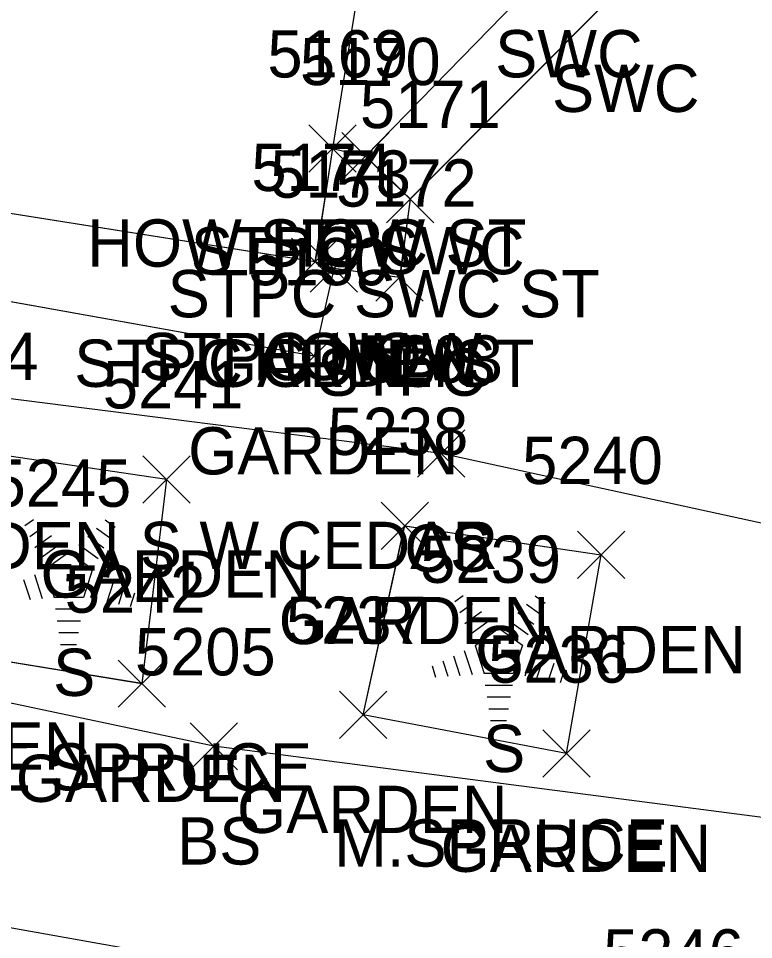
# Model space of a CAD drawing. Extents: x 1554668 to 1563881, y 831386 to 834374.
# Drawn here: x 1562205.41 to 1562236.5, y 833034.83 to 833073.79 of the extents above; entities that cross this region are included whole.
import ezdxf

# ---------------------------------------------------------------- set-up
doc = ezdxf.new("R2010")
doc.units = 0
for name, color, linetype in [('L_A', 7, 'Continuous'), ('L_C', 7, 'Continuous'), ('L_I', 7, 'Continuous'), ('L_TIC', 7, 'Continuous'), ('LAPB', 7, 'Continuous'), ('LBC', 7, 'Continuous'), ('LBF', 7, 'Continuous'), ('LELB', 7, 'Continuous'), ('LTC', 7, 'Continuous'), ('R_A', 7, 'Continuous'), ('R_I', 7, 'Continuous'), ('R_TIC', 7, 'Continuous'), ('RSW', 7, 'Continuous')]:
    doc.layers.add(name, color=color, linetype=linetype)

msp = doc.modelspace()

# ---------------------------------------------------------------- linework, layer by layer
at = {"layer": 'L_TIC'}
for points in [[(1562217.688, 833067.289), (1562219.688, 833069.289)], [(1562219.688, 833067.289), (1562217.688, 833069.289)], [(1562217.688, 833067.289), (1562219.688, 833069.289)], [(1562219.688, 833067.289), (1562217.688, 833069.289)], [(1562219.094, 833066.966), (1562221.094, 833068.966)], [(1562221.094, 833066.966), (1562219.094, 833068.966)], [(1562220.98, 833065.148), (1562222.98, 833067.148)], [(1562222.98, 833065.148), (1562220.98, 833067.148)], [(1562216.955, 833062.489), (1562218.955, 833064.489)], [(1562218.955, 833062.489), (1562216.955, 833064.489)], [(1562216.955, 833062.489), (1562218.955, 833064.489)], [(1562218.955, 833062.489), (1562216.955, 833064.489)], [(1562217.752, 833062.206), (1562219.752, 833064.206)], [(1562219.752, 833062.206), (1562217.752, 833064.206)], [(1562217.752, 833062.206), (1562219.752, 833064.206)], [(1562219.752, 833062.206), (1562217.752, 833064.206)], [(1562220.53, 833061.829), (1562222.53, 833063.829)], [(1562222.53, 833061.829), (1562220.53, 833063.829)], [(1562216.916, 833058.502), (1562218.916, 833060.502)], [(1562218.916, 833058.502), (1562216.916, 833060.502)], [(1562222.288, 833054.384), (1562224.288, 833056.384)], [(1562224.288, 833054.384), (1562222.288, 833056.384)], [(1562210.672, 833053.295), (1562212.672, 833055.295)], [(1562212.672, 833053.295), (1562210.672, 833055.295)], [(1562210.672, 833053.295), (1562212.672, 833055.295)], [(1562212.672, 833053.295), (1562210.672, 833055.295)], [(1562220.747, 833051.326), (1562222.747, 833053.326)], [(1562222.747, 833051.326), (1562220.747, 833053.326)], [(1562229.062, 833050.098), (1562231.062, 833052.098)], [(1562231.062, 833050.098), (1562229.062, 833052.098)], [(1562229.062, 833050.098), (1562231.062, 833052.098)], [(1562231.062, 833050.098), (1562229.062, 833052.098)], [(1562209.627, 833044.655), (1562211.627, 833046.655)], [(1562211.627, 833044.655), (1562209.627, 833046.655)], [(1562218.985, 833043.34), (1562220.985, 833045.34)], [(1562220.985, 833043.34), (1562218.985, 833045.34)], [(1562212.676, 833042.006), (1562214.676, 833044.006)], [(1562214.676, 833042.006), (1562212.676, 833044.006)], [(1562227.596, 833041.696), (1562229.596, 833043.696)], [(1562229.596, 833041.696), (1562227.596, 833043.696)], [(1562227.596, 833041.696), (1562229.596, 833043.696)], [(1562229.596, 833041.696), (1562227.596, 833043.696)]]:
    msp.add_lwpolyline(points, dxfattribs=at)
at = {"layer": 'LAPB'}
for points in [[(1562218.752, 833063.206), (1562217.916, 833059.502), (1562195.855, 833063.446)], [(1562218.753, 833063.207), (1562217.913, 833059.501), (1562195.861, 833063.449)], [(1562218.753, 833063.207), (1562217.913, 833059.501), (1562195.861, 833063.449)], [(1562218.753, 833063.207), (1562217.913, 833059.501), (1562195.861, 833063.449)], [(1562211.677, 833054.293), (1562210.625, 833045.656), (1562202.293, 833047.016), (1562203.576, 833055.494)], [(1562211.677, 833054.293), (1562210.625, 833045.656), (1562202.293, 833047.016), (1562203.576, 833055.494)], [(1562211.677, 833054.293), (1562210.625, 833045.656), (1562202.293, 833047.016), (1562203.576, 833055.494)], [(1562211.672, 833054.295), (1562210.627, 833045.655), (1562202.296, 833047.015), (1562203.574, 833055.494)], [(1562211.672, 833054.295), (1562203.574, 833055.494)], [(1562211.677, 833054.293), (1562203.576, 833055.494)], [(1562211.677, 833054.293), (1562203.576, 833055.494)], [(1562211.677, 833054.293), (1562203.576, 833055.494)], [(1562228.596, 833042.696), (1562219.985, 833044.34), (1562221.747, 833052.326), (1562230.062, 833051.098)], [(1562228.594, 833042.697), (1562219.989, 833044.338), (1562221.744, 833052.327), (1562230.058, 833051.1)], [(1562228.594, 833042.697), (1562219.989, 833044.338), (1562221.744, 833052.327), (1562230.058, 833051.1)], [(1562228.594, 833042.697), (1562219.989, 833044.338), (1562221.744, 833052.327), (1562230.058, 833051.1)], [(1562228.594, 833042.697), (1562230.058, 833051.1)], [(1562228.594, 833042.697), (1562230.058, 833051.1)], [(1562228.594, 833042.697), (1562230.058, 833051.1)], [(1562228.596, 833042.696), (1562230.062, 833051.098)]]:
    msp.add_lwpolyline(points, dxfattribs=at)
at = {"layer": 'LBC'}
for points in [[(1562223.414, 833097.542), (1562218.688, 833068.289), (1562217.955, 833063.489), (1562196.419, 833066.902), (1562193.245, 833067.393), (1562171.811, 833070.931), (1562174.901, 833089.922), (1562175.843, 833095.918), (1562177.274, 833104.926)], [(1562223.416, 833097.543), (1562218.691, 833068.291), (1562217.952, 833063.488), (1562196.419, 833066.899), (1562193.25, 833067.396), (1562171.813, 833070.927), (1562174.904, 833089.925), (1562175.845, 833095.917), (1562177.277, 833104.926)], [(1562223.416, 833097.543), (1562218.691, 833068.291), (1562217.952, 833063.488), (1562196.419, 833066.899), (1562193.25, 833067.396), (1562171.813, 833070.927), (1562174.904, 833089.925), (1562175.845, 833095.917), (1562177.277, 833104.926)], [(1562223.416, 833097.543), (1562218.691, 833068.291), (1562217.952, 833063.488), (1562196.419, 833066.899), (1562193.25, 833067.396), (1562171.813, 833070.927), (1562174.904, 833089.925), (1562175.845, 833095.917), (1562177.277, 833104.926)]]:
    msp.add_lwpolyline(points, dxfattribs=at)
at = {"layer": 'LBF'}
for points in [[(1562218.691, 833068.291), (1562220.091, 833067.963), (1562221.982, 833066.151), (1562221.534, 833062.832), (1562218.753, 833063.207), (1562217.952, 833063.488)], [(1562218.691, 833068.291), (1562220.091, 833067.963), (1562221.982, 833066.151), (1562221.534, 833062.832), (1562218.753, 833063.207), (1562217.952, 833063.488)], [(1562218.691, 833068.291), (1562220.091, 833067.963), (1562221.982, 833066.151), (1562221.534, 833062.832), (1562218.753, 833063.207), (1562217.952, 833063.488)], [(1562218.688, 833068.289), (1562220.094, 833067.966), (1562221.98, 833066.148), (1562221.53, 833062.829), (1562218.752, 833063.206), (1562217.955, 833063.489)]]:
    msp.add_lwpolyline(points, dxfattribs=at)
at = {"layer": 'LELB'}
for points in [[(1562261.303, 833097.403), (1562257.186, 833069.762), (1562258.273, 833047.778), (1562223.288, 833055.384), (1562202.175, 833058.073)], [(1562261.303, 833097.403), (1562257.186, 833069.762), (1562258.269, 833047.78), (1562223.289, 833055.383), (1562202.178, 833058.072)], [(1562261.303, 833097.403), (1562257.186, 833069.762), (1562258.269, 833047.78), (1562223.289, 833055.383), (1562202.178, 833058.072)], [(1562261.303, 833097.403), (1562257.186, 833069.762), (1562258.269, 833047.78), (1562223.289, 833055.383), (1562202.178, 833058.072)], [(1562289.147, 833093.74), (1562282.415, 833063.33), (1562275.774, 833032.91), (1562261.029, 833034.873), (1562242.413, 833039.273), (1562213.676, 833043.006), (1562200.203, 833045.858), (1562202.175, 833058.073)], [(1562289.144, 833093.737), (1562282.415, 833063.33), (1562275.775, 833032.909), (1562261.031, 833034.872), (1562242.415, 833039.271), (1562213.674, 833043.007), (1562200.203, 833045.856), (1562202.178, 833058.072)], [(1562289.144, 833093.737), (1562282.415, 833063.33), (1562275.775, 833032.909), (1562261.031, 833034.872), (1562242.415, 833039.271), (1562213.674, 833043.007), (1562200.203, 833045.856), (1562202.178, 833058.072)], [(1562289.144, 833093.737), (1562282.415, 833063.33), (1562275.775, 833032.909), (1562261.031, 833034.872), (1562242.415, 833039.271), (1562213.674, 833043.007), (1562200.203, 833045.856), (1562202.178, 833058.072)], [(1562310.46, 833088.822), (1562306.698, 833064.882), (1562300.719, 833038.318), (1562290.952, 833028.461), (1562277.182, 833023.111), (1562268.768, 833023.235), (1562233.457, 833030.27), (1562192.054, 833037.637)], [(1562310.46, 833088.822), (1562306.698, 833064.882), (1562300.719, 833038.318), (1562290.952, 833028.461), (1562277.182, 833023.111), (1562268.768, 833023.235), (1562233.457, 833030.27), (1562192.054, 833037.637)], [(1562310.46, 833088.822), (1562306.698, 833064.882), (1562300.719, 833038.318), (1562290.952, 833028.461), (1562277.182, 833023.111), (1562268.768, 833023.235), (1562233.457, 833030.27), (1562192.054, 833037.637)], [(1562310.459, 833088.819), (1562306.697, 833064.878), (1562300.719, 833038.319), (1562290.954, 833028.46), (1562277.185, 833023.11), (1562268.763, 833023.237), (1562233.454, 833030.27), (1562192.056, 833037.636)]]:
    msp.add_lwpolyline(points, dxfattribs=at)
at = {"layer": 'LTC'}
for p, q in [((1562205.684, 833052.344), (1562206.039, 833052.602)), ((1562209.083, 833052.585), (1562209.502, 833052.28)), ((1562205.894, 833051.879), (1562206.423, 833052.263)), ((1562208.711, 833052.236), (1562209.261, 833051.837)), ((1562206.103, 833051.413), (1562206.807, 833051.924)), ((1562208.34, 833051.888), (1562209.02, 833051.394)), ((1562206.313, 833050.947), (1562207.191, 833051.585)), ((1562207.969, 833051.54), (1562208.779, 833050.951)), ((1562206.538, 833050.492), (1562207.549, 833051.227)), ((1562207.549, 833051.227), (1562208.546, 833050.502)), ((1562206.083, 833050.273), (1562206.414, 833049.254)), ((1562206.538, 833050.492), (1562206.925, 833049.299)), ((1562208.546, 833050.502), (1562208.155, 833049.299)), ((1562205.628, 833050.057), (1562205.899, 833049.221)), ((1562208.984, 833050.231), (1562208.646, 833049.191)), ((1562209.428, 833049.98), (1562209.141, 833049.096)), ((1562209.873, 833049.73), (1562209.636, 833049.001)), ((1562210.317, 833049.48), (1562210.13, 833048.906)), ((1562208.155, 833049.299), (1562206.925, 833049.299)), ((1562223.869, 833049.126), (1562224.224, 833049.384)), ((1562227.268, 833049.366), (1562227.687, 833049.062)), ((1562208.117, 833048.799), (1562206.972, 833048.799)), ((1562224.079, 833048.661), (1562224.608, 833049.045)), ((1562224.289, 833048.195), (1562224.992, 833048.706)), ((1562226.897, 833049.018), (1562227.446, 833048.619)), ((1562208.033, 833048.299), (1562207.045, 833048.299)), ((1562224.498, 833047.729), (1562225.377, 833048.367)), ((1562226.154, 833048.321), (1562226.964, 833047.733)), ((1562226.526, 833048.67), (1562227.205, 833048.176)), ((1562224.723, 833047.274), (1562225.734, 833048.009)), ((1562225.734, 833048.009), (1562226.732, 833047.284)), ((1562207.949, 833047.799), (1562207.118, 833047.799)), ((1562207.865, 833047.299), (1562207.19, 833047.299)), ((1562224.723, 833047.274), (1562225.11, 833046.081)), ((1562226.732, 833047.284), (1562226.34, 833046.081)), ((1562223.813, 833046.839), (1562224.084, 833046.003)), ((1562224.268, 833047.055), (1562224.599, 833046.036)), ((1562227.169, 833047.013), (1562226.831, 833045.973)), ((1562227.614, 833046.762), (1562227.326, 833045.878)), ((1562222.902, 833046.405), (1562223.054, 833045.937)), ((1562223.357, 833046.622), (1562223.569, 833045.97)), ((1562228.058, 833046.512), (1562227.821, 833045.783)), ((1562226.34, 833046.081), (1562225.11, 833046.081)), ((1562228.502, 833046.262), (1562228.316, 833045.688)), ((1562226.302, 833045.581), (1562225.157, 833045.581)), ((1562226.218, 833045.081), (1562225.23, 833045.081)), ((1562226.134, 833044.581), (1562225.303, 833044.581)), ((1562226.051, 833044.081), (1562225.376, 833044.081))]:
    msp.add_line(p, q, dxfattribs=at)
at = {"layer": 'R_TIC'}
for points in [[(1562219.094, 833066.966), (1562221.094, 833068.966)], [(1562221.094, 833066.966), (1562219.094, 833068.966)], [(1562220.98, 833065.148), (1562222.98, 833067.148)], [(1562222.98, 833065.148), (1562220.98, 833067.148)]]:
    msp.add_lwpolyline(points, dxfattribs=at)
at = {"layer": 'RSW'}
for points in [[(1562232.538, 833100.839), (1562228.207, 833076.292), (1562220.091, 833067.963)], [(1562232.538, 833100.839), (1562228.207, 833076.292), (1562220.091, 833067.963)], [(1562232.538, 833100.839), (1562228.207, 833076.292), (1562220.091, 833067.963)], [(1562232.541, 833100.84), (1562228.211, 833076.295), (1562220.094, 833067.966)], [(1562221.98, 833066.148), (1562230.614, 833074.831), (1562235.01, 833100.335)], [(1562221.982, 833066.151), (1562230.612, 833074.83), (1562235.007, 833100.334)], [(1562221.982, 833066.151), (1562230.612, 833074.83), (1562235.007, 833100.334)], [(1562221.982, 833066.151), (1562230.612, 833074.83), (1562235.007, 833100.334)]]:
    msp.add_lwpolyline(points, dxfattribs=at)

# ---------------------------------------------------------------- texts
at = {"layer": 'L_A'}
for s, p in [('HOW STPC ST', (1562208.318, 833063.289)), ('HOW', (1562216.074, 833063.289)), ('STPC SWC', (1562212.701, 833062.966)), ('STPC SWC ST', (1562211.72, 833061.148)), ('STPC HOW', (1562210.585, 833058.489)), ('HOW', (1562215.34, 833058.489)), ('STPC GDN5 ST', (1562207.768, 833058.206)), ('GARDEN', (1562213.422, 833058.206)), ('STPC', (1562218.042, 833057.829)), ('GARDEN', (1562212.585, 833054.502)), ('GARDEN', (1562198.243, 833050.494)), ('GARDEN', (1562198.243, 833050.494)), ('CS', (1562221.729, 833050.384)), ('GARDEN', (1562206.342, 833049.295)), ('GARDEN', (1562206.342, 833049.295)), ('GARDEN', (1562216.417, 833047.326)), ('GARDEN', (1562224.731, 833046.098)), ('GARDEN', (1562224.731, 833046.098)), ('S', (1562206.875, 833045.136)), ('GARDEN', (1562196.965, 833042.015)), ('S', (1562225.06, 833041.918)), ('GARDEN', (1562205.296, 833040.655)), ('GARDEN', (1562214.654, 833039.34)), ('BS', (1562212.117, 833038.006)), ('GARDEN', (1562223.266, 833037.696)), ('GARDEN', (1562223.266, 833037.696))]:
    msp.add_text(s, height=2, dxfattribs=at).set_placement(p)
at = {"layer": 'L_C'}
for s, p in [('S.W.CEDAR', (1562210.538, 833050.502)), ('M.BLUE SPRUCE', (1562195.977, 833041.136)), ('M.SPRUCE', (1562218.761, 833037.918))]:
    msp.add_text(s, height=2, dxfattribs=at).set_placement(p)
at = {"layer": 'L_I'}
for s, p in [('5169', (1562215.94, 833071.289)), ('5169', (1562215.94, 833071.289)), ('5170', (1562217.315, 833070.966)), ('5171', (1562219.854, 833069.148)), ('5174', (1562215.262, 833066.489)), ('5174', (1562215.262, 833066.489)), ('5173', (1562216.059, 833066.206)), ('5173', (1562216.059, 833066.206)), ('5172', (1562218.838, 833065.829)), ('5180', (1562215.136, 833062.502)), ('5244', (1562200.314, 833058.494)), ('5244', (1562200.314, 833058.494)), ('5203', (1562219.949, 833058.384)), ('5241', (1562208.979, 833057.295)), ('5241', (1562208.979, 833057.295)), ('5238', (1562218.488, 833055.326)), ('5240', (1562226.715, 833054.098)), ('5240', (1562226.715, 833054.098)), ('5245', (1562204.229, 833053.136)), ('5239', (1562222.407, 833049.918)), ('5242', (1562207.367, 833048.655)), ('5237', (1562216.725, 833047.34)), ('5205', (1562210.338, 833046.006)), ('5236', (1562225.281, 833045.696)), ('5236', (1562225.281, 833045.696)), ('5246', (1562230.14, 833033.27))]:
    msp.add_text(s, height=2, dxfattribs=at).set_placement(p)
at = {"layer": 'LTC'}
for p in [(1562207.432, 833050.24), (1562225.617, 833047.022)]:
    msp.add_text('.', height=1.037, rotation=270, dxfattribs=at).set_placement(p)
at = {"layer": 'R_A'}
for s, p in [('SWC', (1562225.573, 833071.295)), ('SWC', (1562227.976, 833069.831)), ('STPC SWC', (1562212.701, 833062.966)), ('STPC SWC ST', (1562211.72, 833061.148))]:
    msp.add_text(s, height=2, dxfattribs=at).set_placement(p)
at = {"layer": 'R_I'}
for s, p in [('5170', (1562217.315, 833070.966)), ('5171', (1562219.854, 833069.148))]:
    msp.add_text(s, height=2, dxfattribs=at).set_placement(p)

doc.saveas('drawing.dxf')
